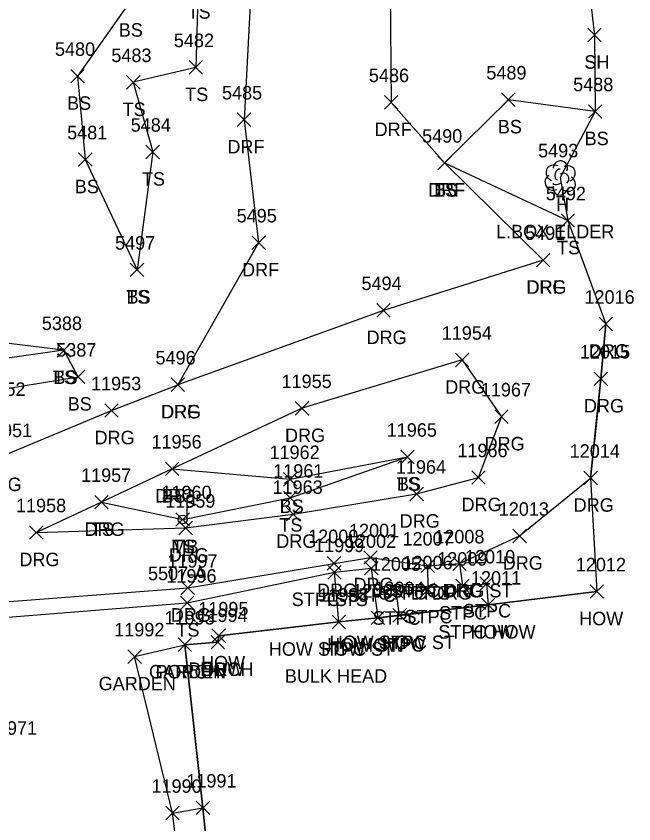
# Model space of a CAD drawing. Extents: x 1439173 to 1457902, y 641926 to 659889.
# Drawn here: x 1447975.3 to 1448066.9, y 648989.9 to 649109.6 of the extents above; entities that cross this region are included whole.
import ezdxf

# ---------------------------------------------------------------- set-up
doc = ezdxf.new("R2010")
doc.units = 0
for name, color, linetype in [('L_A', 7, 'Continuous'), ('L_C', 7, 'Continuous'), ('L_I', 7, 'Continuous'), ('L_TIC', 7, 'Continuous'), ('LAPB', 7, 'Continuous'), ('LBC', 7, 'Continuous'), ('LBF', 7, 'Continuous'), ('LELB', 7, 'Continuous'), ('LMB', 7, 'Continuous'), ('LSOGP', 7, 'Continuous'), ('LTD', 7, 'Continuous'), ('R_A', 7, 'Continuous'), ('R_I', 7, 'Continuous'), ('R_TIC', 7, 'Continuous'), ('RDF', 7, 'Continuous'), ('RDG', 7, 'Continuous')]:
    doc.layers.add(name, color=color, linetype=linetype)

msp = doc.modelspace()

# ---------------------------------------------------------------- linework, layer by layer
at = {"layer": 'L_TIC'}
for points in [[(1448060.09, 649105.84), (1448062.09, 649107.84)], [(1448062.09, 649105.84), (1448060.09, 649107.84)], [(1448000.98, 649101.04), (1448002.98, 649103.04)], [(1448002.98, 649101.04), (1448000.98, 649103.04)], [(1447983.43, 649099.75), (1447985.43, 649101.75)], [(1447985.43, 649099.75), (1447983.43, 649101.75)], [(1447991.71, 649098.83), (1447993.71, 649100.83)], [(1447993.71, 649098.83), (1447991.71, 649100.83)], [(1448047.32, 649096.25), (1448049.32, 649098.25)], [(1448049.32, 649096.25), (1448047.32, 649098.25)], [(1448060.19, 649094.51), (1448062.19, 649096.51)], [(1448062.19, 649094.51), (1448060.19, 649096.51)], [(1447994.58, 649088.51), (1447996.58, 649090.51)], [(1447996.58, 649088.51), (1447994.58, 649090.51)], [(1447984.59, 649087.38), (1447986.59, 649089.38)], [(1447986.59, 649087.38), (1447984.59, 649089.38)], [(1448037.87, 649086.88), (1448039.87, 649088.88)], [(1448039.87, 649086.88), (1448037.87, 649088.88)], [(1448037.87, 649086.88), (1448039.87, 649088.88)], [(1448039.87, 649086.88), (1448037.87, 649088.88)], [(1448056.13, 649078.34), (1448058.13, 649080.34)], [(1448058.13, 649078.34), (1448056.13, 649080.34)], [(1447992.26, 649071.03), (1447994.26, 649073.03)], [(1447994.26, 649071.03), (1447992.26, 649073.03)], [(1447992.26, 649071.03), (1447994.26, 649073.03)], [(1447994.26, 649071.03), (1447992.26, 649073.03)], [(1447981.41, 649059.11), (1447983.41, 649061.11)], [(1447983.41, 649059.11), (1447981.41, 649061.11)], [(1447981.41, 649059.11), (1447983.41, 649061.11)], [(1447983.41, 649059.11), (1447981.41, 649061.11)], [(1447983.54, 649055.17), (1447985.54, 649057.17)], [(1447985.54, 649055.17), (1447983.54, 649057.17)], [(1448032.35, 649043.3), (1448034.35, 649045.3)], [(1448034.35, 649043.3), (1448032.35, 649045.3)], [(1448032.35, 649043.3), (1448034.35, 649045.3)], [(1448034.35, 649043.3), (1448032.35, 649045.3)], [(1447997.48, 649041.55), (1447999.48, 649043.55)], [(1447999.48, 649041.55), (1447997.48, 649043.55)], [(1448014.97, 649039.99), (1448016.97, 649041.99)], [(1448016.97, 649039.99), (1448014.97, 649041.99)], [(1448014.96, 649037.23), (1448016.96, 649039.23)], [(1448016.96, 649037.23), (1448014.96, 649039.23)], [(1447986.99, 649036.6), (1447988.99, 649038.6)], [(1447988.99, 649036.6), (1447986.99, 649038.6)], [(1447999.03, 649034.04), (1448001.03, 649036.04)], [(1448001.03, 649034.04), (1447999.03, 649036.04)], [(1448040.08, 649027.49), (1448042.08, 649029.49)], [(1448042.08, 649027.49), (1448040.08, 649029.49)], [(1448021.54, 649026.2), (1448023.54, 649028.2)], [(1448023.54, 649026.2), (1448021.54, 649028.2)], [(1448021.54, 649026.2), (1448023.54, 649028.2)], [(1448023.54, 649026.2), (1448021.54, 649028.2)], [(1448026.99, 649026.83), (1448028.99, 649028.83)], [(1448028.99, 649026.83), (1448026.99, 649028.83)], [(1448035.37, 649027.16), (1448037.37, 649029.16)], [(1448037.37, 649027.16), (1448035.37, 649029.16)], [(1448035.41, 649023.64), (1448037.41, 649025.64)], [(1448037.41, 649023.64), (1448035.41, 649025.64)], [(1448040.52, 649024.19), (1448042.52, 649026.19)], [(1448042.52, 649024.19), (1448040.52, 649026.19)], [(1448044.08, 649024.51), (1448046.08, 649026.51)], [(1448046.08, 649024.51), (1448044.08, 649026.51)], [(1448030.67, 649023.43), (1448032.67, 649025.43)], [(1448032.67, 649023.43), (1448030.67, 649025.43)], [(1448060.43, 649023.35), (1448062.43, 649025.35)], [(1448062.43, 649023.35), (1448060.43, 649025.35)], [(1447999.68, 649021.67), (1448001.68, 649023.67)], [(1448001.68, 649021.67), (1447999.68, 649023.67)], [(1448044.31, 649021.38), (1448046.31, 649023.38)], [(1448046.31, 649021.38), (1448044.31, 649023.38)], [(1448044.31, 649021.38), (1448046.31, 649023.38)], [(1448046.31, 649021.38), (1448044.31, 649023.38)], [(1448022.17, 649018.84), (1448024.17, 649020.84)], [(1448024.17, 649018.84), (1448022.17, 649020.84)], [(1448022.17, 649018.84), (1448024.17, 649020.84)], [(1448024.17, 649018.84), (1448022.17, 649020.84)], [(1448027.96, 649019.45), (1448029.96, 649021.45)], [(1448029.96, 649019.45), (1448027.96, 649021.45)], [(1448027.96, 649019.45), (1448029.96, 649021.45)], [(1448029.96, 649019.45), (1448027.96, 649021.45)], [(1448031.19, 649019.82), (1448033.19, 649021.82)], [(1448033.19, 649019.82), (1448031.19, 649021.82)], [(1448031.19, 649019.82), (1448033.19, 649021.82)], [(1448033.19, 649019.82), (1448031.19, 649021.82)], [(1448004.37, 649016.81), (1448006.37, 649018.81)], [(1448006.37, 649016.81), (1448004.37, 649018.81)], [(1447999.36, 649015.47), (1448001.36, 649017.47)], [(1448001.36, 649015.47), (1447999.36, 649017.47)], [(1447999.36, 649015.47), (1448001.36, 649017.47)], [(1448001.36, 649015.47), (1447999.36, 649017.47)], [(1448004.24, 649015.84), (1448006.24, 649017.84)], [(1448006.24, 649015.84), (1448004.24, 649017.84)], [(1448004.24, 649015.84), (1448006.24, 649017.84)], [(1448006.24, 649015.84), (1448004.24, 649017.84)], [(1447991.9, 649013.71), (1447993.9, 649015.71)], [(1447993.9, 649013.71), (1447991.9, 649015.71)], [(1448002.03, 648991.3), (1448004.03, 648993.3)], [(1448004.03, 648991.3), (1448002.03, 648993.3)], [(1448002.03, 648991.3), (1448004.03, 648993.3)], [(1448004.03, 648991.3), (1448002.03, 648993.3)], [(1447997.51, 648990.52), (1447999.51, 648992.52)], [(1447999.51, 648990.52), (1447997.51, 648992.52)], [(1447997.51, 648990.52), (1447999.51, 648992.52)], [(1447999.51, 648990.52), (1447997.51, 648992.52)]]:
    msp.add_lwpolyline(points, dxfattribs=at)
at = {"layer": 'LAPB'}
msp.add_lwpolyline([(1447998.51, 648991.52), (1447992.9, 649014.71), (1448000.36, 649016.47)], dxfattribs=at)
at = {"layer": 'LBC'}
msp.add_lwpolyline([(1448005.24, 649016.84), (1448005.37, 649017.81), (1448023.17, 649019.84), (1448028.96, 649020.45), (1448032.19, 649020.82), (1448045.31, 649022.38), (1448061.43, 649024.35)], dxfattribs=at)
at = {"layer": 'LBF'}
for points in [[(1448032.19, 649020.82), (1448031.67, 649024.43), (1448036.41, 649024.64), (1448036.37, 649028.16), (1448041.08, 649028.49), (1448041.52, 649025.19), (1448045.08, 649025.51), (1448045.31, 649022.38)], [(1448023.17, 649019.84), (1448022.54, 649027.2), (1448027.99, 649027.83), (1448028.96, 649020.45)], [(1448004.03, 648983.36), (1448003.86, 648984.11), (1448003.03, 648992.3), (1448000.36, 649016.47), (1448005.24, 649016.84)], [(1448003.86, 648984.11), (1447999.51, 648983.66), (1447998.51, 648991.52), (1448003.03, 648992.3)]]:
    msp.add_lwpolyline(points, dxfattribs=at)
at = {"layer": 'LELB'}
for points in [[(1447993.28, 649210.86), (1447995.88, 649188.08), (1448000.85, 649164.03), (1448001.02, 649136.65), (1448002.34, 649114.26), (1448001.98, 649102.04), (1447992.71, 649099.83), (1447995.58, 649089.51), (1447993.26, 649072.03)], [(1447984.29, 649209.81), (1447989.21, 649184.68), (1447994.7, 649162.28), (1447995.55, 649135.73), (1447992.11, 649111.59), (1447984.43, 649100.75), (1447985.59, 649088.38), (1447993.26, 649072.03)], [(1448061.19, 649095.51), (1448048.32, 649097.25), (1448038.87, 649087.88)], [(1448038.87, 649087.88), (1448057.13, 649079.34)], [(1447982.41, 649060.11), (1447966.84, 649062.02), (1447945.96, 649066.82), (1447931.31, 649065.11), (1447920.24, 649065.01), (1447906.51, 649067.74)], [(1447907.78, 649057.72), (1447924.98, 649055.02), (1447947.25, 649049.8), (1447966.05, 649053.14), (1447984.54, 649056.17), (1447982.41, 649060.11), (1447967.39, 649058.01), (1447946.34, 649060.41), (1447930.41, 649060.44), (1447919.59, 649061.76), (1447907.47, 649064.09)], [(1447987.99, 649037.6), (1448000.03, 649035.04), (1448015.96, 649038.23), (1448033.35, 649044.3)], [(1447998.48, 649042.55), (1448015.97, 649040.99), (1448033.35, 649044.3)], [(1447970.33, 649020.28), (1448000.68, 649022.67), (1448022.54, 649027.2)]]:
    msp.add_lwpolyline(points, dxfattribs=at)
at = {"layer": 'LMB'}
for p, q in [((1448000.68, 649037.64), (1448001.98, 649037.26)), ((1448000.69, 649035.05), (1448000.69, 649037.64)), ((1448000.69, 649036.74), (1448001.97, 649037.25)), ((1448000.03, 649035.04), (1448000.03, 649035.04))]:
    msp.add_line(p, q, dxfattribs=at)
msp.add_circle((1448000.03, 649035.04), 0.656, dxfattribs=at)
at = {"layer": 'LSOGP'}
msp.add_lwpolyline([(1448058.94, 649125), (1448061.1, 649106.84), (1448061.2, 649095.51), (1448055.99, 649085.71), (1448057.13, 649079.34), (1448062.77, 649064.02), (1448062.03, 649055.89), (1448061.28, 649048.54), (1448060.52, 649041.18), (1448061.43, 649024.36), (1448045.31, 649022.38), (1448032.19, 649020.83), (1448028.95, 649020.45), (1448023.17, 649019.85), (1448005.37, 649017.81), (1448005.24, 649016.85), (1448000.37, 649016.47), (1448003.04, 648992.3), (1448003.86, 648984.11)], dxfattribs=at)
at = {"layer": 'LTD'}
msp.add_line((1448055.98, 649085.71), (1448055.98, 649085.71), dxfattribs=at)
msp.add_line((1448055.98, 649085.71), (1448055.98, 649085.71), dxfattribs=at)
msp.add_arc((1448056.03, 649087.14), 1.05, 335.5272, 180.9563, dxfattribs=at)
for centre, major_axis, ratio, start_param, end_param in [((1448055.19, 649086.37), (1.21, -0.51), 0.895232, 1.570796, 4.712389), ((1448055.77, 649086.16), (-0.208, -0.792), 0.645439, 3.141593, 6.283185), ((1448057.02, 649086.29), (-1.14, -0.48), 0.949671, 1.570796, 4.712389), ((1448054.9, 649085), (0.58, -1.04), 0.959034, 3.141593, 6.283185), ((1448056.48, 649085.54), (-0.5, 0.667), 0.989748, 3.141593, 6.283185), ((1448056.98, 649084.87), (-1.09, 0.79), 0.841452, 1.570796, 4.712389), ((1448055.98, 649084.21), (0.26, 1.06), 0.942809, 1.570796, 4.712389), ((1448055.52, 649084.96), (-0.625, -0.083), 0.423636, 0, 3.141593)]:
    msp.add_ellipse(centre, major_axis=major_axis, ratio=ratio, start_param=start_param, end_param=end_param, dxfattribs=at)
at = {"layer": 'R_TIC'}
for points in [[(1448029.95, 649095.86), (1448031.95, 649097.86)], [(1448031.95, 649095.86), (1448029.95, 649097.86)], [(1448008.12, 649093.28), (1448010.12, 649095.28)], [(1448010.12, 649093.28), (1448008.12, 649095.28)], [(1448037.87, 649086.88), (1448039.87, 649088.88)], [(1448039.87, 649086.88), (1448037.87, 649088.88)], [(1448010.29, 649075.06), (1448012.29, 649077.06)], [(1448012.29, 649075.06), (1448010.29, 649077.06)], [(1448052.49, 649072.48), (1448054.49, 649074.48)], [(1448054.49, 649072.48), (1448052.49, 649074.48)], [(1448052.49, 649072.48), (1448054.49, 649074.48)], [(1448054.49, 649072.48), (1448052.49, 649074.48)], [(1448028.8, 649065.03), (1448030.8, 649067.03)], [(1448030.8, 649065.03), (1448028.8, 649067.03)], [(1448061.76, 649063.01), (1448063.76, 649065.01)], [(1448063.76, 649063.01), (1448061.76, 649065.01)], [(1448040.46, 649057.68), (1448042.46, 649059.68)], [(1448042.46, 649057.68), (1448040.46, 649059.68)], [(1448040.46, 649057.68), (1448042.46, 649059.68)], [(1448042.46, 649057.68), (1448040.46, 649059.68)], [(1448061.03, 649054.89), (1448063.03, 649056.89)], [(1448063.03, 649054.89), (1448061.03, 649056.89)], [(1447998.32, 649054.01), (1448000.32, 649056.01)], [(1448000.32, 649054.01), (1447998.32, 649056.01)], [(1447998.32, 649054.01), (1448000.32, 649056.01)], [(1448000.32, 649054.01), (1447998.32, 649056.01)], [(1447988.47, 649050.18), (1447990.47, 649052.18)], [(1447990.47, 649050.18), (1447988.47, 649052.18)], [(1448016.72, 649050.51), (1448018.72, 649052.51)], [(1448018.72, 649050.51), (1448016.72, 649052.51)], [(1448046.3, 649049.27), (1448048.3, 649051.27)], [(1448048.3, 649049.27), (1448046.3, 649051.27)], [(1448046.3, 649049.27), (1448048.3, 649051.27)], [(1448048.3, 649049.27), (1448046.3, 649051.27)], [(1447997.48, 649041.55), (1447999.48, 649043.55)], [(1447999.48, 649041.55), (1447997.48, 649043.55)], [(1448042.89, 649040.26), (1448044.89, 649042.26)], [(1448044.89, 649040.26), (1448042.89, 649042.26)], [(1448059.52, 649040.18), (1448061.52, 649042.18)], [(1448061.52, 649040.18), (1448059.52, 649042.18)], [(1448033.71, 649037.82), (1448035.71, 649039.82)], [(1448035.71, 649037.82), (1448033.71, 649039.82)], [(1447986.99, 649036.6), (1447988.99, 649038.6)], [(1447988.99, 649036.6), (1447986.99, 649038.6)], [(1448015.42, 649034.83), (1448017.42, 649036.83)], [(1448017.42, 649034.83), (1448015.42, 649036.83)], [(1447977.33, 649032.11), (1447979.33, 649034.11)], [(1447979.33, 649032.11), (1447977.33, 649034.11)], [(1447999.47, 649032.78), (1448001.47, 649034.78)], [(1448001.47, 649032.78), (1447999.47, 649034.78)], [(1448048.99, 649031.59), (1448050.99, 649033.59)], [(1448050.99, 649031.59), (1448048.99, 649033.59)], [(1448026.87, 649028.39), (1448028.87, 649030.39)], [(1448028.87, 649028.39), (1448026.87, 649030.39)], [(1448021.47, 649027.53), (1448023.47, 649029.53)], [(1448023.47, 649027.53), (1448021.47, 649029.53)], [(1448040.08, 649027.49), (1448042.08, 649029.49)], [(1448042.08, 649027.49), (1448040.08, 649029.49)], [(1448035.37, 649027.16), (1448037.37, 649029.16)], [(1448037.37, 649027.16), (1448035.37, 649029.16)], [(1447999.78, 649023.89), (1448001.78, 649025.89)], [(1448001.78, 649023.89), (1447999.78, 649025.89)]]:
    msp.add_lwpolyline(points, dxfattribs=at)
at = {"layer": 'RDF'}
for points in [[(1448020.76, 649217.12), (1448018.27, 649198.35), (1448013.77, 649183.62), (1448013.23, 649155.08), (1448011.1, 649137.55), (1448010.33, 649117.1), (1448009.12, 649094.28), (1448011.29, 649076.06), (1447999.32, 649055.01)], [(1448020.76, 649217.12), (1448033.68, 649216.15), (1448030, 649195.96), (1448030.75, 649181.63), (1448032.16, 649154.46), (1448024.4, 649138.8), (1448030.76, 649119.01), (1448030.95, 649096.86), (1448038.87, 649087.88), (1448053.49, 649073.48)]]:
    msp.add_lwpolyline(points, dxfattribs=at)
at = {"layer": 'RDG'}
for points in [[(1448053.49, 649073.48), (1448029.8, 649066.03), (1447999.32, 649055.01)], [(1448041.08, 649028.49), (1448049.99, 649032.59), (1448060.52, 649041.18), (1448062.03, 649055.89), (1448062.76, 649064.01)], [(1448041.46, 649058.68), (1448017.72, 649051.51), (1447998.48, 649042.55), (1447987.99, 649037.6), (1447978.33, 649033.11), (1448000.47, 649033.78), (1448016.42, 649035.83), (1448034.71, 649038.82), (1448043.89, 649041.26), (1448047.3, 649050.27)], [(1448041.46, 649058.68), (1448047.3, 649050.27)], [(1447989.47, 649051.18), (1447999.32, 649055.01)], [(1447895.42, 649044.11), (1447898.68, 649041.18), (1447901.5, 649037.4), (1447908.14, 649032.08), (1447921.52, 649030.4), (1447950.11, 649035.88), (1447972.72, 649044.24), (1447989.47, 649051.18)], [(1447902.54, 648992.52), (1447903.86, 648999.09), (1447906.14, 649004.61), (1447913.62, 649013.78), (1447924.44, 649017.41), (1447944.65, 649020.78), (1447969.73, 649022.55), (1448000.78, 649024.89), (1448022.47, 649028.53), (1448027.87, 649029.39), (1448036.37, 649028.16)]]:
    msp.add_lwpolyline(points, dxfattribs=at)

# ---------------------------------------------------------------- texts
at = {"layer": 'L_A'}
for s, p in [('TS', (1448000.75, 649109.26)), ('BS', (1447990.55, 649106.59)), ('SH', (1448059.58, 649101.84)), ('TS', (1448000.39, 649097.04)), ('BS', (1447982.88, 649095.75)), ('TS', (1447991.12, 649094.83)), ('BS', (1448046.76, 649092.25)), ('BS', (1448059.63, 649090.51)), ('TS', (1447993.99, 649084.51)), ('BS', (1447984.03, 649083.38)), ('TS', (1448037.28, 649082.88)), ('BS', (1448037.31, 649082.88)), ('H', (1448055.42, 649080.71)), ('TS', (1448055.54, 649074.34)), ('TS', (1447991.67, 649067.03)), ('BS', (1447991.7, 649067.03)), ('TS', (1447980.81, 649055.11)), ('BS', (1447980.85, 649055.11)), ('BS', (1447982.98, 649051.17)), ('TS', (1448031.76, 649039.3)), ('BS', (1448031.79, 649039.3)), ('BS', (1447996.92, 649037.55)), ('BS', (1448014.41, 649035.99)), ('TS', (1448014.37, 649033.23)), ('TS', (1447986.4, 649032.6)), ('TS', (1447998.44, 649030.04)), ('MB', (1447998.34, 649030.04)), ('STPC', (1448024.5, 649022.83)), ('STPC DRG', (1448029.1, 649023.16)), ('STPC DRG ST', (1448030.95, 649023.49)), ('STPC TS', (1448016.19, 649022.2)), ('TS', (1448020.95, 649022.2)), ('STPC', (1448038.04, 649020.19)), ('STPC', (1448041.59, 649020.51)), ('STPC', (1448028.18, 649019.43)), ('STPC', (1448032.92, 649019.64)), ('HOW', (1448058.81, 649019.35)), ('TS', (1447999.09, 649017.67)), ('STPC HOW', (1448037.94, 649017.38)), ('HOW', (1448042.69, 649017.38)), ('HOW STPC', (1448021.45, 649015.45)), ('HOW STPC ST', (1448021.82, 649015.82)), ('HOW', (1448026.34, 649015.45)), ('HOW', (1448029.58, 649015.82)), ('HOW STPC ST', (1448012.8, 649014.84)), ('HOW', (1448020.56, 649014.84)), ('HOW', (1448002.75, 649012.81)), ('PORCH', (1448000.87, 649011.84)), ('HOW', (1448002.63, 649011.84)), ('GARDEN', (1447995.03, 649011.47)), ('PORCH', (1447995.99, 649011.47)), ('GARDEN', (1447987.57, 649009.71))]:
    msp.add_text(s, height=2, dxfattribs=at).set_placement(p)
at = {"layer": 'L_C'}
for s, p in [('L.BOX ELDER', (1448046.49, 649076.71)), ('5507-A', (1447994.89, 649026.04)), ('BULK HEAD', (1448015.18, 649010.84))]:
    msp.add_text(s, height=2, dxfattribs=at).set_placement(p)
at = {"layer": 'L_I'}
for s, p in [('5482', (1447998.72, 649105.04)), ('5480', (1447981.09, 649103.75)), ('5483', (1447989.45, 649102.83)), ('5489', (1448045.05, 649100.25)), ('5488', (1448057.93, 649098.51)), ('5484', (1447992.32, 649092.51)), ('5481', (1447982.9, 649091.38)), ('5490', (1448035.53, 649090.88)), ('5490', (1448035.53, 649090.88)), ('5493', (1448052.72, 649088.71)), ('5492', (1448053.87, 649082.34)), ('5497', (1447990, 649075.03)), ('5497', (1447990, 649075.03)), ('5388', (1447979.15, 649063.11)), ('5388', (1447979.15, 649063.11)), ('5387', (1447981.28, 649059.17)), ('11952', (1447969.28, 649053.35)), ('11952', (1447969.28, 649053.35)), ('11965', (1448030.28, 649047.3)), ('11965', (1448030.28, 649047.3)), ('11956', (1447995.4, 649045.55)), ('11962', (1448012.9, 649043.99)), ('11957', (1447984.96, 649040.6)), ('11961', (1448013.45, 649041.23)), ('11960', (1447996.88, 649038.04)), ('11960', (1447996.88, 649038.04)), ('12002', (1448024.24, 649030.83)), ('12007', (1448032.62, 649031.16)), ('12008', (1448037.33, 649031.49)), ('11999', (1448019.51, 649030.2)), ('11999', (1448019.51, 649030.2)), ('12010', (1448041.89, 649028.51)), ('12005', (1448027.92, 649027.43)), ('12006', (1448032.61, 649027.64)), ('12009', (1448037.77, 649028.19)), ('12012', (1448058.32, 649027.35)), ('11996', (1447997.61, 649025.67)), ('12011', (1448042.77, 649025.38)), ('12011', (1448042.77, 649025.38)), ('12004', (1448028.44, 649023.82)), ('12004', (1448028.44, 649023.82)), ('11998', (1448020.15, 649022.84)), ('11998', (1448020.15, 649022.84)), ('12003', (1448025.21, 649023.45)), ('12003', (1448025.21, 649023.45)), ('11995', (1448002.34, 649020.81)), ('11993', (1447997.34, 649019.47)), ('11993', (1447997.34, 649019.47)), ('11994', (1448002.22, 649019.84)), ('11994', (1448002.22, 649019.84)), ('11992', (1447989.88, 649017.71)), ('11971', (1447971, 649003.12)), ('11991', (1448000.57, 648995.3)), ('11991', (1448000.57, 648995.3)), ('11990', (1447995.4, 648994.52)), ('11990', (1447995.4, 648994.52))]:
    msp.add_text(s, height=2, dxfattribs=at).set_placement(p)
at = {"layer": 'R_A'}
for s, p in [('DRF', (1448028.49, 649091.86)), ('DRF', (1448006.66, 649089.28)), ('DRF', (1448036.41, 649082.88)), ('DRF', (1448008.83, 649071.06)), ('DRG', (1448050.98, 649068.48)), ('DRF', (1448051.03, 649068.48)), ('DRG', (1448027.29, 649061.03)), ('DRG', (1448060.25, 649059.01)), ('DRG', (1448038.95, 649053.68)), ('DRG', (1448038.95, 649053.68)), ('DRG', (1447996.8, 649050.01)), ('DRF', (1447996.85, 649050.01)), ('DRG', (1448059.52, 649050.89)), ('DRG', (1448015.2, 649046.51)), ('DRG', (1447986.96, 649046.18)), ('DRG', (1448044.79, 649045.27)), ('DRG', (1448044.79, 649045.27)), ('DRG', (1447970.21, 649039.24)), ('DRG', (1447995.97, 649037.55)), ('DRG', (1448041.38, 649036.26)), ('DRG', (1448058, 649036.18)), ('DRG', (1448032.2, 649033.82)), ('DRG', (1447985.47, 649032.6)), ('DRG', (1448013.91, 649030.83)), ('DRG', (1447997.96, 649028.78)), ('DRG', (1447975.82, 649028.11)), ('DRG', (1448047.48, 649027.59)), ('DRG', (1448025.36, 649024.39)), ('DRG', (1448019.95, 649023.53)), ('DRG', (1448033.86, 649023.16)), ('DRG', (1448038.57, 649023.49)), ('DRG', (1447998.27, 649019.89))]:
    msp.add_text(s, height=2, dxfattribs=at).set_placement(p)
at = {"layer": 'R_I'}
for s, p in [('5486', (1448027.64, 649099.86)), ('5485', (1448005.86, 649097.28)), ('5490', (1448035.53, 649090.88)), ('5495', (1448008.03, 649079.06)), ('5491', (1448050.8, 649076.48)), ('5491', (1448050.8, 649076.48)), ('5494', (1448026.54, 649069.03)), ('12016', (1448059.6, 649067.01)), ('11954', (1448038.44, 649061.68)), ('11954', (1448038.44, 649061.68)), ('12015', (1448058.93, 649058.89)), ('5496', (1447996, 649058.01)), ('5496', (1447996, 649058.01)), ('11953', (1447986.44, 649054.18)), ('11955', (1448014.69, 649054.51)), ('11967', (1448044.23, 649053.27)), ('11967', (1448044.23, 649053.27)), ('11951', (1447970.27, 649047.24)), ('11956', (1447995.4, 649045.55)), ('11966', (1448040.76, 649044.26)), ('12014', (1448057.41, 649044.18)), ('11964', (1448031.64, 649041.82)), ('11957', (1447984.96, 649040.6)), ('11963', (1448013.35, 649038.83)), ('11959', (1447997.44, 649036.78)), ('11958', (1447975.31, 649036.11)), ('12013', (1448046.89, 649035.59)), ('12001', (1448024.69, 649032.39)), ('12000', (1448018.63, 649031.53)), ('12007', (1448032.62, 649031.16)), ('12008', (1448037.33, 649031.49)), ('11997', (1447997.76, 649027.89))]:
    msp.add_text(s, height=2, dxfattribs=at).set_placement(p)

doc.saveas('drawing.dxf')
